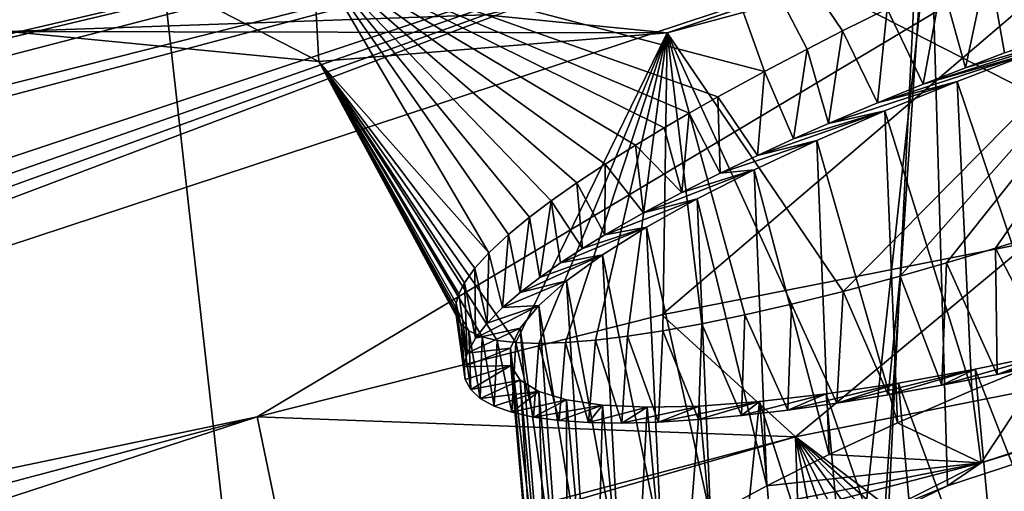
# Model space of a CAD drawing. Header units: metres. Extents: x -147 to 294, y -23 to 81.
# Tile 674 of 742: x 271.12 to 273.48, y 15.72 to 16.85. Entities that reach past the tile are written whole.
import ezdxf

# ---------------------------------------------------------------- set-up
doc = ezdxf.new("R2010")
doc.units = ezdxf.units.M
doc.layers.add('solid_AVA_153', color=7, linetype='CONTINUOUS')

msp = doc.modelspace()

# ---------------------------------------------------------------- linework, layer by layer
at = {"layer": 'solid_AVA_153'}
for points in [[(281.090759, 27.782938, 261.125031), (273.298553, 25.552353, 267.087738), (274.871796, 15.161433, 263.687531)], [(266.891571, 23.903015, 265.089081), (274.224762, 25.604277, 261.007599), (272.774292, 12.198071, 259.966278)], [(274.224762, 25.604277, 261.007599), (277.891327, 23.361124, 257.481934), (272.774292, 12.198071, 259.966278)], [(273.298553, 25.552353, 267.087738), (264.135406, 23.715706, 270.839142), (266.333405, 13.36541, 267.465149)], [(273.298553, 25.552353, 267.087738), (266.333405, 13.36541, 267.465149), (274.871796, 15.161433, 263.687531)], [(266.891571, 23.903015, 265.089081), (272.774292, 12.198071, 259.966278), (264.811951, 10.554572, 263.353302)], [(277.891327, 23.361124, 257.481934), (278.441376, 18.521315, 256.352936), (272.774292, 12.198071, 259.966278)], [(279.720917, 21.928774, 251.228699), (280.540039, 15.652699, 249.314453), (273.078705, 13.137282, 256.572449)], [(273.409088, 19.768438, 257.52124), (279.720917, 21.928774, 251.228699), (273.078705, 13.137282, 256.572449)], [(271.658966, 19.918604, 200.573853), (271.919098, 19.606718, 202.001099), (266.74881, 15.80755, 211.145309)], [(268.536896, 17.506159, 206.297119), (271.658966, 19.918604, 200.573853), (266.74881, 15.80755, 211.145309)], [(265.986633, 15.130359, 260.915985), (265.468903, 17.93273, 261.726685), (273.409088, 19.768438, 257.52124)], [(265.986633, 15.130359, 260.915985), (273.409088, 19.768438, 257.52124), (266.506744, 12.33373, 260.103302)], [(273.409088, 19.768438, 257.52124), (273.078705, 13.137282, 256.572449), (266.506744, 12.33373, 260.103302)], [(271.370239, 17.790236, 260.555847), (278.752289, 14.018857, 254.084824), (278.115143, 19.724819, 255.404922)], [(271.919098, 19.606718, 202.001099), (272.727692, 17.443401, 211.381897), (266.74881, 15.80755, 211.145309)], [(271.871033, 19.302099, 212.678299), (265.138733, 17.255241, 211.53215), (265.542816, 16.670513, 214.68692)], [(272.050751, 19.240324, 213.203354), (271.871033, 19.302099, 212.678299), (265.542816, 16.670513, 214.68692)], [(272.050751, 19.240324, 213.203354), (265.542816, 16.670513, 214.68692), (266.145447, 16.895418, 214.601013)], [(278.876862, 18.668497, 255.926727), (279.563599, 14.16639, 254.693085), (272.774292, 12.198071, 259.966278)], [(278.441376, 18.521315, 256.352936), (278.876862, 18.668497, 255.926727), (272.774292, 12.198071, 259.966278)], [(273.544922, 13.863421, 230.357513), (272.878723, 13.733622, 229.978165), (289.65274, 18.639772, 233.339783)], [(282.818573, 16.893269, 229.662628), (289.65274, 18.639772, 233.339783), (272.878723, 13.733622, 229.978165)], [(263.065216, 17.799726, 263.356964), (263.443573, 16.189936, 263.776947), (271.370239, 17.790236, 260.555847)], [(263.443573, 16.189936, 263.776947), (272.008606, 12.084081, 259.237183), (271.370239, 17.790236, 260.555847)], [(271.370239, 17.790236, 260.555847), (272.008606, 12.084081, 259.237183), (278.752289, 14.018857, 254.084824)], [(271.823517, 17.013138, 221.522736), (272.907227, 16.728718, 220.493088), (272.624329, 17.521086, 220.361496)], [(272.624329, 17.521086, 220.361496), (272.907227, 16.728718, 220.493088), (273.009949, 16.78285, 220.418839)], [(272.624329, 17.521086, 220.361496), (273.009949, 16.78285, 220.418839), (273.094788, 16.826223, 220.365143)], [(272.624329, 17.521086, 220.361496), (273.094788, 16.826223, 220.365143), (273.201843, 16.879417, 220.306046)], [(273.031616, 17.270573, 212.47966), (266.74881, 15.80755, 211.145309), (272.727692, 17.443401, 211.381897)], [(274.750275, 16.193239, 219.666672), (273.302673, 17.257452, 212.879593), (273.875397, 17.312033, 213.387314)], [(259.65921, 13.635347, 212.898453), (260.476685, 14.01355, 212.091537), (273.302673, 17.257452, 212.879593)], [(266.779327, 15.085541, 214.240662), (259.65921, 13.635347, 212.898453), (273.302673, 17.257452, 212.879593)], [(260.476685, 14.01355, 212.091537), (260.762604, 14.354494, 210.951874), (273.031616, 17.270573, 212.47966)], [(260.476685, 14.01355, 212.091537), (273.031616, 17.270573, 212.47966), (273.302673, 17.257452, 212.879593)], [(273.031616, 17.270573, 212.47966), (260.762604, 14.354494, 210.951874), (266.74881, 15.80755, 211.145309)], [(272.236633, 16.865303, 224.849045), (266.658081, 14.847252, 227.559128), (273.963989, 17.257992, 225.502701)], [(271.689331, 15.899196, 229.469254), (273.963989, 17.257992, 225.502701), (266.658081, 14.847252, 227.559128)], [(267.499268, 15.223573, 214.482391), (266.779327, 15.085541, 214.240662), (273.302673, 17.257452, 212.879593)], [(268.087646, 15.287403, 214.906326), (267.499268, 15.223573, 214.482391), (273.302673, 17.257452, 212.879593)], [(268.087646, 15.287403, 214.906326), (273.302673, 17.257452, 212.879593), (273.196381, 15.672371, 219.910126)], [(271.689331, 15.899196, 229.469254), (272.660736, 16.144567, 229.669067), (273.963989, 17.257992, 225.502701)], [(272.673889, 16.821842, 224.271866), (272.236633, 16.865303, 224.849045), (273.963989, 17.257992, 225.502701)], [(272.660736, 16.144567, 229.669067), (273.543274, 16.318047, 230.172745), (273.963989, 17.257992, 225.502701)], [(272.673889, 16.821842, 224.271866), (273.963989, 17.257992, 225.502701), (274.03302, 17.27808, 225.506653)], [(274.08313, 17.200523, 224.889908), (272.673889, 16.821842, 224.271866), (274.03302, 17.27808, 225.506653)], [(273.346741, 15.733479, 219.831436), (273.196381, 15.672371, 219.910126), (273.302673, 17.257452, 212.879593)], [(274.750275, 16.193239, 219.666672), (273.346741, 15.733479, 219.831436), (273.302673, 17.257452, 212.879593)], [(274.08313, 17.200523, 224.889908), (273.09613, 16.200743, 223.909821), (272.673889, 16.821842, 224.271866)], [(274.08313, 17.200523, 224.889908), (273.233307, 16.23757, 224.006821), (273.09613, 16.200743, 223.909821)], [(274.08313, 17.200523, 224.889908), (273.344513, 16.26927, 224.075302), (273.233307, 16.23757, 224.006821)], [(274.08313, 17.200523, 224.889908), (273.462433, 16.304457, 224.138885), (273.344513, 16.26927, 224.075302)], [(274.08313, 17.200523, 224.889908), (273.586517, 16.343084, 224.196503), (273.462433, 16.304457, 224.138885)], [(271.837433, 16.752581, 222.991684), (271.016144, 17.17527, 221.385391), (271.093323, 16.824816, 223.29686)], [(271.837433, 16.752581, 222.991684), (271.823517, 17.013138, 221.522736), (271.016144, 17.17527, 221.385391)], [(273.576385, 17.054251, 220.163147), (273.444489, 16.994507, 220.20314), (273.596283, 16.814585, 220.11496)], [(283.217804, 16.997828, 244.783676), (279.956238, 16.527115, 241.055832), (269.504486, 13.548743, 241.740295)], [(275.268921, 14.801267, 243.838715), (283.217804, 16.997828, 244.783676), (269.504486, 13.548743, 241.740295)], [(271.823517, 17.013138, 221.522736), (272.245941, 16.293156, 221.480362), (272.292755, 16.337152, 221.337402)], [(271.837433, 16.752581, 222.991684), (272.245941, 16.293156, 221.480362), (271.823517, 17.013138, 221.522736)], [(271.823517, 17.013138, 221.522736), (272.292755, 16.337152, 221.337402), (272.343201, 16.378908, 221.214005)], [(271.823517, 17.013138, 221.522736), (272.343201, 16.378908, 221.214005), (272.395844, 16.418402, 221.105804)], [(271.823517, 17.013138, 221.522736), (272.395844, 16.418402, 221.105804), (272.456848, 16.461401, 220.99826)], [(271.823517, 17.013138, 221.522736), (272.456848, 16.461401, 220.99826), (272.524933, 16.506626, 220.894531)], [(271.823517, 17.013138, 221.522736), (272.524933, 16.506626, 220.894531), (272.597717, 16.552191, 220.797867)], [(271.823517, 17.013138, 221.522736), (272.597717, 16.552191, 220.797867), (272.666962, 16.593725, 220.716537)], [(271.823517, 17.013138, 221.522736), (272.666962, 16.593725, 220.716537), (272.726624, 16.628653, 220.653366)], [(271.823517, 17.013138, 221.522736), (272.726624, 16.628653, 220.653366), (272.795532, 16.667734, 220.587173)], [(271.823517, 17.013138, 221.522736), (272.795532, 16.667734, 220.587173), (272.907227, 16.728718, 220.493088)], [(273.444489, 16.994507, 220.20314), (273.333466, 16.942749, 220.245255), (273.390381, 16.737921, 220.185806)], [(273.444489, 16.994507, 220.20314), (273.390381, 16.737921, 220.185806), (273.483765, 16.773314, 220.150467)], [(273.444489, 16.994507, 220.20314), (273.483765, 16.773314, 220.150467), (273.596283, 16.814585, 220.11496)], [(273.016815, 15.333342, 235.511581), (277.198181, 16.433029, 236.277924), (278.344086, 16.962282, 235.135483)], [(273.578888, 15.53789, 235.204681), (273.016815, 15.333342, 235.511581), (278.344086, 16.962282, 235.135483)], [(273.333466, 16.942749, 220.245255), (273.201843, 16.879417, 220.306046), (273.288879, 16.698189, 220.230682)], [(273.333466, 16.942749, 220.245255), (273.288879, 16.698189, 220.230682), (273.390381, 16.737921, 220.185806)], [(282.818573, 16.893269, 229.662628), (272.878723, 13.733622, 229.978165), (272.508698, 13.643874, 229.8815)], [(282.818573, 16.893269, 229.662628), (272.508698, 13.643874, 229.8815), (282.049591, 16.639668, 229.630905)], [(273.201843, 16.879417, 220.306046), (273.094788, 16.826223, 220.365143), (273.179047, 16.65361, 220.28743)], [(273.201843, 16.879417, 220.306046), (273.179047, 16.65361, 220.28743), (273.288879, 16.698189, 220.230682)], [(272.236633, 16.865303, 224.849045), (271.093323, 16.824816, 223.29686), (266.658081, 14.847252, 227.559128)], [(272.673889, 16.821842, 224.271866), (271.093323, 16.824816, 223.29686), (272.236633, 16.865303, 224.849045)], [(273.288879, 16.698189, 220.230682), (273.552094, 16.774178, 220.246796), (273.740631, 16.841898, 220.194641)], [(273.390381, 16.737921, 220.185806), (273.288879, 16.698189, 220.230682), (273.740631, 16.841898, 220.194641)], [(273.483765, 16.773314, 220.150467), (273.390381, 16.737921, 220.185806), (273.740631, 16.841898, 220.194641)], [(272.673889, 16.821842, 224.271866), (271.837433, 16.752581, 222.991684), (271.093323, 16.824816, 223.29686)], [(272.673889, 16.821842, 224.271866), (272.310669, 16.07781, 222.851242), (271.837433, 16.752581, 222.991684)], [(272.673889, 16.821842, 224.271866), (272.365784, 16.07596, 222.986069), (272.310669, 16.07781, 222.851242)], [(272.673889, 16.821842, 224.271866), (272.430145, 16.077923, 223.119263), (272.365784, 16.07596, 222.986069)], [(272.673889, 16.821842, 224.271866), (272.501526, 16.083645, 223.246246), (272.430145, 16.077923, 223.119263)], [(272.673889, 16.821842, 224.271866), (272.578857, 16.092922, 223.36615), (272.501526, 16.083645, 223.246246)], [(272.673889, 16.821842, 224.271866), (272.663391, 16.105856, 223.481491), (272.578857, 16.092922, 223.36615)], [(272.673889, 16.821842, 224.271866), (272.757233, 16.122864, 223.594482), (272.663391, 16.105856, 223.481491)], [(272.673889, 16.821842, 224.271866), (273.09613, 16.200743, 223.909821), (272.972504, 16.169886, 223.808823)], [(272.673889, 16.821842, 224.271866), (272.972504, 16.169886, 223.808823), (272.860352, 16.144161, 223.704025)], [(272.673889, 16.821842, 224.271866), (272.860352, 16.144161, 223.704025), (272.757233, 16.122864, 223.594482)], [(273.094788, 16.826223, 220.365143), (273.009949, 16.78285, 220.418839), (273.060913, 16.603607, 220.359009)], [(273.094788, 16.826223, 220.365143), (273.060913, 16.603607, 220.359009), (273.179047, 16.65361, 220.28743)], [(273.009949, 16.78285, 220.418839), (272.907227, 16.728718, 220.493088), (272.97757, 16.566883, 220.416962)], [(273.009949, 16.78285, 220.418839), (272.97757, 16.566883, 220.416962), (273.060913, 16.603607, 220.359009)], [(273.179047, 16.65361, 220.28743), (273.370026, 16.704699, 220.318192), (273.552094, 16.774178, 220.246796)], [(273.288879, 16.698189, 220.230682), (273.179047, 16.65361, 220.28743), (273.552094, 16.774178, 220.246796)], [(273.552094, 16.774178, 220.246796), (273.370026, 16.704699, 220.318192), (273.594055, 16.040583, 220.072662)], [(271.837433, 16.752581, 222.991684), (272.310669, 16.07781, 222.851242), (272.265839, 16.083178, 222.719284)], [(271.837433, 16.752581, 222.991684), (272.265839, 16.083178, 222.719284), (272.229675, 16.09199, 222.587936)], [(271.837433, 16.752581, 222.991684), (272.229675, 16.09199, 222.587936), (272.198151, 16.106091, 222.436462)], [(271.837433, 16.752581, 222.991684), (272.198151, 16.106091, 222.436462), (272.179169, 16.121939, 222.301575)], [(271.837433, 16.752581, 222.991684), (272.179169, 16.121939, 222.301575), (272.169525, 16.13813, 222.186447)], [(271.837433, 16.752581, 222.991684), (272.169525, 16.13813, 222.186447), (272.165985, 16.15489, 222.082855)], [(271.837433, 16.752581, 222.991684), (272.165985, 16.15489, 222.082855), (272.167145, 16.17255, 221.984879)], [(271.837433, 16.752581, 222.991684), (272.167145, 16.17255, 221.984879), (272.173615, 16.194651, 221.875458)], [(271.837433, 16.752581, 222.991684), (272.173615, 16.194651, 221.875458), (272.187164, 16.221443, 221.755936)], [(271.837433, 16.752581, 222.991684), (272.187164, 16.221443, 221.755936), (272.212372, 16.256437, 221.61441)], [(271.837433, 16.752581, 222.991684), (272.212372, 16.256437, 221.61441), (272.245941, 16.293156, 221.480362)], [(272.907227, 16.728718, 220.493088), (272.795532, 16.667734, 220.587173), (272.890808, 16.527216, 220.484634)], [(272.907227, 16.728718, 220.493088), (272.890808, 16.527216, 220.484634), (272.97757, 16.566883, 220.416962)], [(273.060913, 16.603607, 220.359009), (273.196198, 16.63402, 220.408615), (273.370026, 16.704699, 220.318192)], [(273.179047, 16.65361, 220.28743), (273.060913, 16.603607, 220.359009), (273.370026, 16.704699, 220.318192)], [(273.370026, 16.704699, 220.318192), (273.196198, 16.63402, 220.408615), (273.404968, 15.962905, 220.149979)], [(273.370026, 16.704699, 220.318192), (273.404968, 15.962905, 220.149979), (273.594055, 16.040583, 220.072662)], [(272.795532, 16.667734, 220.587173), (272.726624, 16.628653, 220.653366), (272.801208, 16.484449, 220.563782)], [(272.795532, 16.667734, 220.587173), (272.801208, 16.484449, 220.563782), (272.890808, 16.527216, 220.484634)], [(281.317505, 16.446836, 229.343796), (282.049591, 16.639668, 229.630905), (272.508698, 13.643874, 229.8815)], [(272.726624, 16.628653, 220.653366), (272.666962, 16.593725, 220.716537), (272.709534, 16.438473, 220.656174)], [(272.726624, 16.628653, 220.653366), (272.709534, 16.438473, 220.656174), (272.801208, 16.484449, 220.563782)], [(272.890808, 16.527216, 220.484634), (273.033508, 16.563238, 220.51709), (273.196198, 16.63402, 220.408615)], [(272.97757, 16.566883, 220.416962), (272.890808, 16.527216, 220.484634), (273.196198, 16.63402, 220.408615)], [(273.060913, 16.603607, 220.359009), (272.97757, 16.566883, 220.416962), (273.196198, 16.63402, 220.408615)], [(273.196198, 16.63402, 220.408615), (273.033508, 16.563238, 220.51709), (273.227264, 15.885319, 220.246887)], [(273.196198, 16.63402, 220.408615), (273.227264, 15.885319, 220.246887), (273.404968, 15.962905, 220.149979)], [(272.666962, 16.593725, 220.716537), (272.597717, 16.552191, 220.797867), (272.709534, 16.438473, 220.656174)], [(272.597717, 16.552191, 220.797867), (272.524933, 16.506626, 220.894531), (272.616882, 16.389204, 220.763855)], [(272.597717, 16.552191, 220.797867), (272.616882, 16.389204, 220.763855), (272.709534, 16.438473, 220.656174)], [(272.801208, 16.484449, 220.563782), (272.882996, 16.492744, 220.643112), (273.033508, 16.563238, 220.51709)], [(272.890808, 16.527216, 220.484634), (272.801208, 16.484449, 220.563782), (273.033508, 16.563238, 220.51709)], [(273.033508, 16.563238, 220.51709), (272.882996, 16.492744, 220.643112), (273.062897, 15.808653, 220.362213)], [(273.033508, 16.563238, 220.51709), (273.062897, 15.808653, 220.362213), (273.227264, 15.885319, 220.246887)], [(279.956238, 16.527115, 241.055832), (269.275726, 13.664266, 240.335007), (269.504486, 13.548743, 241.740295)], [(279.956238, 16.527115, 241.055832), (278.875153, 16.238827, 240.806366), (269.275726, 13.664266, 240.335007)], [(272.524933, 16.506626, 220.894531), (272.456848, 16.461401, 220.99826), (272.524628, 16.336636, 220.889114)], [(272.524933, 16.506626, 220.894531), (272.524628, 16.336636, 220.889114), (272.616882, 16.389204, 220.763855)], [(272.616882, 16.389204, 220.763855), (272.745911, 16.423031, 220.786087), (272.882996, 16.492744, 220.643112)], [(272.709534, 16.438473, 220.656174), (272.616882, 16.389204, 220.763855), (272.882996, 16.492744, 220.643112)], [(272.801208, 16.484449, 220.563782), (272.709534, 16.438473, 220.656174), (272.882996, 16.492744, 220.643112)], [(272.882996, 16.492744, 220.643112), (272.745911, 16.423031, 220.786087), (272.912872, 15.733562, 220.494812)], [(272.882996, 16.492744, 220.643112), (272.912872, 15.733562, 220.494812), (273.062897, 15.808653, 220.362213)], [(272.456848, 16.461401, 220.99826), (272.395844, 16.418402, 221.105804), (272.470551, 16.303623, 220.973785)], [(272.456848, 16.461401, 220.99826), (272.470551, 16.303623, 220.973785), (272.524628, 16.336636, 220.889114)], [(272.373932, 14.698357, 238.669312), (276.842438, 16.138836, 237.502762), (277.198181, 16.433029, 236.277924)], [(273.016815, 15.333342, 235.511581), (272.373932, 14.698357, 238.669312), (277.198181, 16.433029, 236.277924)], [(281.317505, 16.446836, 229.343796), (272.508698, 13.643874, 229.8815), (273.00708, 14.880861, 223.646408)], [(280.721924, 16.337952, 228.851135), (281.317505, 16.446836, 229.343796), (273.00708, 14.880861, 223.646408)], [(272.395844, 16.418402, 221.105804), (272.343201, 16.378908, 221.214005), (272.368073, 16.234455, 221.168076)], [(272.395844, 16.418402, 221.105804), (272.368073, 16.234455, 221.168076), (272.418091, 16.26956, 221.066391)], [(272.395844, 16.418402, 221.105804), (272.418091, 16.26956, 221.066391), (272.470551, 16.303623, 220.973785)], [(272.524628, 16.336636, 220.889114), (272.623962, 16.354816, 220.944962), (272.745911, 16.423031, 220.786087)], [(272.616882, 16.389204, 220.763855), (272.524628, 16.336636, 220.889114), (272.745911, 16.423031, 220.786087)], [(272.745911, 16.423031, 220.786087), (272.623962, 16.354816, 220.944962), (272.778107, 15.660533, 220.643707)], [(272.745911, 16.423031, 220.786087), (272.778107, 15.660533, 220.643707), (272.912872, 15.733562, 220.494812)], [(272.343201, 16.378908, 221.214005), (272.292755, 16.337152, 221.337402), (272.321106, 16.198463, 221.279022)], [(272.343201, 16.378908, 221.214005), (272.321106, 16.198463, 221.279022), (272.368073, 16.234455, 221.168076)], [(272.292755, 16.337152, 221.337402), (272.245941, 16.293156, 221.480362), (272.278992, 16.161804, 221.400909)], [(272.292755, 16.337152, 221.337402), (272.278992, 16.161804, 221.400909), (272.321106, 16.198463, 221.279022)], [(272.418091, 16.26956, 221.066391), (272.518829, 16.288897, 221.118347), (272.623962, 16.354816, 220.944962)], [(272.470551, 16.303623, 220.973785), (272.418091, 16.26956, 221.066391), (272.623962, 16.354816, 220.944962)], [(272.524628, 16.336636, 220.889114), (272.470551, 16.303623, 220.973785), (272.623962, 16.354816, 220.944962)], [(272.623962, 16.354816, 220.944962), (272.518829, 16.288897, 221.118347), (272.660095, 15.590289, 220.807312)], [(272.623962, 16.354816, 220.944962), (272.660095, 15.590289, 220.807312), (272.778107, 15.660533, 220.643707)], [(280.721924, 16.337952, 228.851135), (273.00708, 14.880861, 223.646408), (274.129028, 15.109506, 224.203247)], [(273.462433, 16.304457, 224.138885), (273.586517, 16.343084, 224.196503), (273.603821, 16.030827, 224.107742)], [(272.9823, 15.851544, 230.455078), (273.543274, 16.318047, 230.172745), (272.660736, 16.144567, 229.669067)], [(272.9823, 15.851544, 230.455078), (273.93869, 16.04192, 231.365921), (273.543274, 16.318047, 230.172745)], [(272.245941, 16.293156, 221.480362), (272.212372, 16.256437, 221.61441), (272.242004, 16.124668, 221.533234)], [(272.245941, 16.293156, 221.480362), (272.242004, 16.124668, 221.533234), (272.278992, 16.161804, 221.400909)], [(272.321106, 16.198463, 221.279022), (272.432007, 16.225906, 221.305298), (272.518829, 16.288897, 221.118347)], [(272.368073, 16.234455, 221.168076), (272.321106, 16.198463, 221.279022), (272.518829, 16.288897, 221.118347)], [(272.418091, 16.26956, 221.066391), (272.368073, 16.234455, 221.168076), (272.518829, 16.288897, 221.118347)], [(272.518829, 16.288897, 221.118347), (272.432007, 16.225906, 221.305298), (272.560455, 15.523848, 220.983215)], [(272.518829, 16.288897, 221.118347), (272.560455, 15.523848, 220.983215), (272.660095, 15.590289, 220.807312)], [(273.344513, 16.26927, 224.075302), (273.462433, 16.304457, 224.138885), (273.466431, 16.001461, 224.045944)], [(273.462433, 16.304457, 224.138885), (273.603821, 16.030827, 224.107742), (273.466431, 16.001461, 224.045944)], [(273.233307, 16.23757, 224.006821), (273.344513, 16.26927, 224.075302), (273.33316, 15.975147, 223.974991)], [(273.344513, 16.26927, 224.075302), (273.466431, 16.001461, 224.045944), (273.33316, 15.975147, 223.974991)], [(272.212372, 16.256437, 221.61441), (272.187164, 16.221443, 221.755936), (272.213837, 16.088272, 221.675369)], [(272.212372, 16.256437, 221.61441), (272.213837, 16.088272, 221.675369), (272.242004, 16.124668, 221.533234)], [(278.843903, 16.231472, 240.792999), (268.982117, 13.663308, 239.763), (269.275726, 13.664266, 240.335007)], [(278.843903, 16.231472, 240.792999), (277.873596, 16.039656, 240.143845), (268.982117, 13.663308, 239.763)], [(278.875153, 16.238827, 240.806366), (278.843903, 16.231472, 240.792999), (269.275726, 13.664266, 240.335007)], [(272.187164, 16.221443, 221.755936), (272.173615, 16.194651, 221.875458), (272.194122, 16.052526, 221.827301)], [(272.187164, 16.221443, 221.755936), (272.194122, 16.052526, 221.827301), (272.213837, 16.088272, 221.675369)], [(272.278992, 16.161804, 221.400909), (272.365448, 16.166794, 221.503891), (272.432007, 16.225906, 221.305298)], [(272.321106, 16.198463, 221.279022), (272.278992, 16.161804, 221.400909), (272.432007, 16.225906, 221.305298)], [(272.432007, 16.225906, 221.305298), (272.365448, 16.166794, 221.503891), (272.480377, 15.462013, 221.169128)], [(272.432007, 16.225906, 221.305298), (272.480377, 15.462013, 221.169128), (272.560455, 15.523848, 220.983215)], [(273.09613, 16.200743, 223.909821), (273.233307, 16.23757, 224.006821), (273.204681, 15.952022, 223.895218)], [(273.233307, 16.23757, 224.006821), (273.33316, 15.975147, 223.974991), (273.204681, 15.952022, 223.895218)], [(272.173615, 16.194651, 221.875458), (272.167145, 16.17255, 221.984879), (272.194122, 16.052526, 221.827301)], [(272.972504, 16.169886, 223.808823), (273.09613, 16.200743, 223.909821), (273.081177, 15.932096, 223.806778)], [(273.09613, 16.200743, 223.909821), (273.204681, 15.952022, 223.895218), (273.081177, 15.932096, 223.806778)], [(273.42749, 15.788753, 220.000351), (273.346741, 15.733479, 219.831436), (274.750275, 16.193239, 219.666672)], [(273.42749, 15.788753, 220.000351), (274.750275, 16.193239, 219.666672), (274.707214, 16.209234, 219.85817)], [(273.594055, 16.040583, 220.072662), (273.42749, 15.788753, 220.000351), (274.707214, 16.209234, 219.85817)], [(263.443573, 16.189936, 263.776947), (264.058167, 10.478482, 262.470093), (272.008606, 12.084081, 259.237183)], [(272.167145, 16.17255, 221.984879), (272.165985, 16.15489, 222.082855), (272.185883, 16.019535, 221.982849)], [(272.167145, 16.17255, 221.984879), (272.185883, 16.019535, 221.982849), (272.194122, 16.052526, 221.827301)], [(272.860352, 16.144161, 223.704025), (272.972504, 16.169886, 223.808823), (272.963959, 15.915619, 223.710495)], [(272.972504, 16.169886, 223.808823), (273.081177, 15.932096, 223.806778), (272.963959, 15.915619, 223.710495)], [(272.165985, 16.15489, 222.082855), (272.189087, 15.989236, 222.142365), (272.185883, 16.019535, 221.982849)], [(272.165985, 16.15489, 222.082855), (272.169525, 16.13813, 222.186447), (272.189087, 15.989236, 222.142365)], [(272.213837, 16.088272, 221.675369), (272.320709, 16.11274, 221.710464), (272.365448, 16.166794, 221.503891)], [(272.242004, 16.124668, 221.533234), (272.213837, 16.088272, 221.675369), (272.365448, 16.166794, 221.503891)], [(272.278992, 16.161804, 221.400909), (272.242004, 16.124668, 221.533234), (272.365448, 16.166794, 221.503891)], [(272.365448, 16.166794, 221.503891), (272.320709, 16.11274, 221.710464), (272.420441, 15.405219, 221.363693)], [(272.365448, 16.166794, 221.503891), (272.420441, 15.405219, 221.363693), (272.480377, 15.462013, 221.169128)], [(272.9823, 15.851544, 230.455078), (272.660736, 16.144567, 229.669067), (271.689331, 15.899196, 229.469254)], [(272.169525, 16.13813, 222.186447), (272.179169, 16.121939, 222.301575), (272.189087, 15.989236, 222.142365)], [(272.179169, 16.121939, 222.301575), (272.202271, 15.964802, 222.287338), (272.189087, 15.989236, 222.142365)], [(272.179169, 16.121939, 222.301575), (272.198151, 16.106091, 222.436462), (272.202271, 15.964802, 222.287338)], [(272.373932, 14.698357, 238.669312), (277.062561, 15.983365, 238.936356), (276.842438, 16.138836, 237.502762)], [(272.663391, 16.105856, 223.481491), (272.757233, 16.122864, 223.594482), (272.749054, 15.892998, 223.49527)], [(272.757233, 16.122864, 223.594482), (272.852753, 15.902533, 223.606171), (272.749054, 15.892998, 223.49527)], [(272.757233, 16.122864, 223.594482), (272.860352, 16.144161, 223.704025), (272.852753, 15.902533, 223.606171)], [(272.860352, 16.144161, 223.704025), (272.963959, 15.915619, 223.710495), (272.852753, 15.902533, 223.606171)], [(272.194122, 16.052526, 221.827301), (272.298218, 16.064381, 221.922379), (272.320709, 16.11274, 221.710464)], [(272.213837, 16.088272, 221.675369), (272.194122, 16.052526, 221.827301), (272.320709, 16.11274, 221.710464)], [(272.198151, 16.106091, 222.436462), (272.225372, 15.943486, 222.431717), (272.202271, 15.964802, 222.287338)], [(272.198151, 16.106091, 222.436462), (272.229675, 16.09199, 222.587936), (272.225372, 15.943486, 222.431717)], [(272.320709, 16.11274, 221.710464), (272.298218, 16.064381, 221.922379), (272.380981, 15.35388, 221.565277)], [(272.320709, 16.11274, 221.710464), (272.380981, 15.35388, 221.565277), (272.420441, 15.405219, 221.363693)], [(272.578857, 16.092922, 223.36615), (272.663391, 16.105856, 223.481491), (272.652893, 15.887041, 223.377716)], [(272.663391, 16.105856, 223.481491), (272.749054, 15.892998, 223.49527), (272.652893, 15.887041, 223.377716)], [(273.466431, 16.001461, 224.045944), (273.808075, 16.099876, 224.065765), (273.607208, 16.053713, 223.991638)], [(273.466431, 16.001461, 224.045944), (273.603821, 16.030827, 224.107742), (273.808075, 16.099876, 224.065765)], [(272.229675, 16.09199, 222.587936), (272.25824, 15.92531, 222.575043), (272.225372, 15.943486, 222.431717)], [(272.229675, 16.09199, 222.587936), (272.265839, 16.083178, 222.719284), (272.25824, 15.92531, 222.575043)], [(272.265839, 16.083178, 222.719284), (272.300812, 15.910399, 222.71669), (272.25824, 15.92531, 222.575043)], [(272.265839, 16.083178, 222.719284), (272.310669, 16.07781, 222.851242), (272.300812, 15.910399, 222.71669)], [(272.310669, 16.07781, 222.851242), (272.353027, 15.898753, 222.856506), (272.300812, 15.910399, 222.71669)], [(272.310669, 16.07781, 222.851242), (272.365784, 16.07596, 222.986069), (272.353027, 15.898753, 222.856506)], [(272.365784, 16.07596, 222.986069), (272.41449, 15.890576, 222.992844), (272.353027, 15.898753, 222.856506)], [(272.365784, 16.07596, 222.986069), (272.430145, 16.077923, 223.119263), (272.41449, 15.890576, 222.992844)], [(272.430145, 16.077923, 223.119263), (272.485352, 15.885836, 223.126083), (272.41449, 15.890576, 222.992844)], [(272.430145, 16.077923, 223.119263), (272.501526, 16.083645, 223.246246), (272.485352, 15.885836, 223.126083)], [(272.501526, 16.083645, 223.246246), (272.564789, 15.884642, 223.25444), (272.485352, 15.885836, 223.126083)], [(272.501526, 16.083645, 223.246246), (272.578857, 16.092922, 223.36615), (272.564789, 15.884642, 223.25444)], [(272.578857, 16.092922, 223.36615), (272.652893, 15.887041, 223.377716), (272.564789, 15.884642, 223.25444)], [(272.185883, 16.019535, 221.982849), (272.298431, 16.022369, 222.136963), (272.298218, 16.064381, 221.922379)], [(272.194122, 16.052526, 221.827301), (272.185883, 16.019535, 221.982849), (272.298218, 16.064381, 221.922379)], [(272.298218, 16.064381, 221.922379), (272.362335, 15.30854, 221.771729), (272.380981, 15.35388, 221.565277)], [(272.298218, 16.064381, 221.922379), (272.298431, 16.022369, 222.136963), (272.362335, 15.30854, 221.771729)], [(273.33316, 15.975147, 223.974991), (273.607208, 16.053713, 223.991638), (273.413391, 16.013811, 223.896652)], [(273.33316, 15.975147, 223.974991), (273.466431, 16.001461, 224.045944), (273.607208, 16.053713, 223.991638)], [(273.413391, 16.013811, 223.896652), (273.607208, 16.053713, 223.991638), (273.673767, 15.349043, 223.835251)], [(277.873596, 16.039656, 240.143845), (277.608368, 16.003956, 239.858734), (268.982117, 13.663308, 239.763)], [(273.749786, 15.26866, 231.385971), (273.93869, 16.04192, 231.365921), (272.9823, 15.851544, 230.455078)], [(273.594055, 16.040583, 220.072662), (273.404968, 15.962905, 220.149979), (273.42749, 15.788753, 220.000351)], [(277.608368, 16.003956, 239.858734), (277.375946, 15.982915, 239.543121), (268.982117, 13.663308, 239.763)], [(272.185883, 16.019535, 221.982849), (272.189087, 15.989236, 222.142365), (272.298431, 16.022369, 222.136963)], [(272.189087, 15.989236, 222.142365), (272.202271, 15.964802, 222.287338), (272.298431, 16.022369, 222.136963)], [(272.202271, 15.964802, 222.287338), (272.321289, 15.9875, 222.350067), (272.298431, 16.022369, 222.136963)], [(272.298431, 16.022369, 222.136963), (272.36496, 15.269816, 221.980408), (272.362335, 15.30854, 221.771729)], [(272.298431, 16.022369, 222.136963), (272.321289, 15.9875, 222.350067), (272.36496, 15.269816, 221.980408)], [(273.081177, 15.932096, 223.806778), (273.413391, 16.013811, 223.896652), (273.228973, 15.980712, 223.78157)], [(273.081177, 15.932096, 223.806778), (273.204681, 15.952022, 223.895218), (273.413391, 16.013811, 223.896652)], [(273.204681, 15.952022, 223.895218), (273.33316, 15.975147, 223.974991), (273.413391, 16.013811, 223.896652)], [(273.228973, 15.980712, 223.78157), (273.413391, 16.013811, 223.896652), (273.47879, 15.303299, 223.737778)], [(273.413391, 16.013811, 223.896652), (273.673767, 15.349043, 223.835251), (273.47879, 15.303299, 223.737778)], [(277.375946, 15.982915, 239.543121), (277.309631, 15.979411, 239.437088), (268.982117, 13.663308, 239.763)], [(277.309631, 15.979411, 239.437088), (277.247192, 15.977468, 239.328568), (268.982117, 13.663308, 239.763)], [(272.202271, 15.964802, 222.287338), (272.225372, 15.943486, 222.431717), (272.321289, 15.9875, 222.350067)], [(272.225372, 15.943486, 222.431717), (272.365997, 15.960034, 222.559006), (272.321289, 15.9875, 222.350067)], [(272.321289, 15.9875, 222.350067), (272.388977, 15.238122, 222.189117), (272.36496, 15.269816, 221.980408)], [(272.321289, 15.9875, 222.350067), (272.365997, 15.960034, 222.559006), (272.388977, 15.238122, 222.189117)], [(272.373932, 14.698357, 238.669312), (272.637634, 14.716315, 239.043045), (277.062561, 15.983365, 238.936356)], [(277.148224, 15.977819, 239.135757), (277.062561, 15.983365, 238.936356), (272.637634, 14.716315, 239.043045)], [(272.963959, 15.915619, 223.710495), (273.228973, 15.980712, 223.78157), (273.055908, 15.954725, 223.647827)], [(272.963959, 15.915619, 223.710495), (273.081177, 15.932096, 223.806778), (273.228973, 15.980712, 223.78157)], [(273.055908, 15.954725, 223.647827), (273.228973, 15.980712, 223.78157), (273.293701, 15.264628, 223.620239)], [(273.228973, 15.980712, 223.78157), (273.47879, 15.303299, 223.737778), (273.293701, 15.264628, 223.620239)], [(277.247192, 15.977468, 239.328568), (272.637634, 14.716315, 239.043045), (268.982117, 13.663308, 239.763)], [(272.225372, 15.943486, 222.431717), (272.25824, 15.92531, 222.575043), (272.365997, 15.960034, 222.559006)], [(272.25824, 15.92531, 222.575043), (272.300812, 15.910399, 222.71669), (272.365997, 15.960034, 222.559006)], [(272.300812, 15.910399, 222.71669), (272.432007, 15.939941, 222.763062), (272.365997, 15.960034, 222.559006)], [(272.365997, 15.960034, 222.559006), (272.434357, 15.213724, 222.39653), (272.388977, 15.238122, 222.189117)], [(272.365997, 15.960034, 222.559006), (272.432007, 15.939941, 222.763062), (272.434357, 15.213724, 222.39653)], [(277.148224, 15.977819, 239.135757), (272.637634, 14.716315, 239.043045), (277.247192, 15.977468, 239.328568)], [(273.404968, 15.962905, 220.149979), (273.227264, 15.885319, 220.246887), (273.42749, 15.788753, 220.000351)], [(272.300812, 15.910399, 222.71669), (272.353027, 15.898753, 222.856506), (272.432007, 15.939941, 222.763062)], [(272.353027, 15.898753, 222.856506), (272.518921, 15.927307, 222.961288), (272.432007, 15.939941, 222.763062)], [(272.432007, 15.939941, 222.763062), (272.501038, 15.196948, 222.600723), (272.434357, 15.213724, 222.39653)], [(272.432007, 15.939941, 222.763062), (272.518921, 15.927307, 222.961288), (272.501038, 15.196948, 222.600723)], [(272.652893, 15.887041, 223.377716), (272.895996, 15.93608, 223.496887), (272.751862, 15.925197, 223.330612)], [(272.652893, 15.887041, 223.377716), (272.749054, 15.892998, 223.49527), (272.895996, 15.93608, 223.496887)], [(272.749054, 15.892998, 223.49527), (272.852753, 15.902533, 223.606171), (272.895996, 15.93608, 223.496887)], [(272.751862, 15.925197, 223.330612), (272.895996, 15.93608, 223.496887), (272.818665, 15.194435, 223.165787)], [(272.895996, 15.93608, 223.496887), (272.961273, 15.209851, 223.332031), (272.818665, 15.194435, 223.165787)], [(272.852753, 15.902533, 223.606171), (273.055908, 15.954725, 223.647827), (272.895996, 15.93608, 223.496887)], [(272.852753, 15.902533, 223.606171), (272.963959, 15.915619, 223.710495), (273.055908, 15.954725, 223.647827)], [(272.895996, 15.93608, 223.496887), (273.055908, 15.954725, 223.647827), (273.120544, 15.23336, 223.48436)], [(272.895996, 15.93608, 223.496887), (273.120544, 15.23336, 223.48436), (272.961273, 15.209851, 223.332031)], [(273.055908, 15.954725, 223.647827), (273.293701, 15.264628, 223.620239), (273.120544, 15.23336, 223.48436)], [(272.353027, 15.898753, 222.856506), (272.41449, 15.890576, 222.992844), (272.518921, 15.927307, 222.961288)], [(272.41449, 15.890576, 222.992844), (272.485352, 15.885836, 223.126083), (272.518921, 15.927307, 222.961288)], [(272.485352, 15.885836, 223.126083), (272.625885, 15.922327, 223.151382), (272.518921, 15.927307, 222.961288)], [(272.485352, 15.885836, 223.126083), (272.564789, 15.884642, 223.25444), (272.625885, 15.922327, 223.151382)], [(272.518921, 15.927307, 222.961288), (272.588196, 15.188039, 222.798859), (272.501038, 15.196948, 222.600723)], [(272.518921, 15.927307, 222.961288), (272.625885, 15.922327, 223.151382), (272.588196, 15.188039, 222.798859)], [(272.564789, 15.884642, 223.25444), (272.751862, 15.925197, 223.330612), (272.625885, 15.922327, 223.151382)], [(272.564789, 15.884642, 223.25444), (272.652893, 15.887041, 223.377716), (272.751862, 15.925197, 223.330612)], [(272.625885, 15.922327, 223.151382), (272.694336, 15.187185, 222.987732), (272.588196, 15.188039, 222.798859)], [(272.625885, 15.922327, 223.151382), (272.751862, 15.925197, 223.330612), (272.694336, 15.187185, 222.987732)], [(272.751862, 15.925197, 223.330612), (272.818665, 15.194435, 223.165787), (272.694336, 15.187185, 222.987732)], [(271.689331, 15.899196, 229.469254), (266.658081, 14.847252, 227.559128), (266.032928, 14.396688, 229.339203)], [(269.918365, 15.322394, 229.974686), (271.689331, 15.899196, 229.469254), (266.032928, 14.396688, 229.339203)], [(271.766266, 15.5295, 230.1035), (271.689331, 15.899196, 229.469254), (269.918365, 15.322394, 229.974686)], [(272.9823, 15.851544, 230.455078), (271.689331, 15.899196, 229.469254), (271.766266, 15.5295, 230.1035)], [(273.227264, 15.885319, 220.246887), (273.062897, 15.808653, 220.362213), (273.42749, 15.788753, 220.000351)], [(272.9823, 15.851544, 230.455078), (271.766266, 15.5295, 230.1035), (271.77301, 15.502215, 230.124374)], [(273.006989, 15.085279, 230.629196), (272.9823, 15.851544, 230.455078), (271.77301, 15.502215, 230.124374)], [(273.663757, 15.25274, 231.255783), (273.749786, 15.26866, 231.385971), (272.9823, 15.851544, 230.455078)], [(273.566223, 15.232289, 231.127441), (273.663757, 15.25274, 231.255783), (272.9823, 15.851544, 230.455078)], [(273.455261, 15.206624, 231.000504), (273.566223, 15.232289, 231.127441), (272.9823, 15.851544, 230.455078)], [(273.328125, 15.174685, 230.875031), (273.455261, 15.206624, 231.000504), (272.9823, 15.851544, 230.455078)], [(273.229736, 15.148388, 230.789993), (273.328125, 15.174685, 230.875031), (272.9823, 15.851544, 230.455078)], [(273.122894, 15.118661, 230.70784), (273.229736, 15.148388, 230.789993), (272.9823, 15.851544, 230.455078)], [(273.006989, 15.085279, 230.629196), (273.122894, 15.118661, 230.70784), (272.9823, 15.851544, 230.455078)], [(273.062897, 15.808653, 220.362213), (272.912872, 15.733562, 220.494812), (273.42749, 15.788753, 220.000351)], [(273.42749, 15.788753, 220.000351), (272.505249, 15.324454, 220.882355), (273.346741, 15.733479, 219.831436)], [(272.660095, 15.590289, 220.807312), (272.505249, 15.324454, 220.882355), (273.42749, 15.788753, 220.000351)], [(272.778107, 15.660533, 220.643707), (272.660095, 15.590289, 220.807312), (273.42749, 15.788753, 220.000351)], [(272.912872, 15.733562, 220.494812), (272.778107, 15.660533, 220.643707), (273.42749, 15.788753, 220.000351)], [(272.505249, 15.324454, 220.882355), (273.196381, 15.672371, 219.910126), (273.346741, 15.733479, 219.831436)]]:
    msp.add_3dface(points, dxfattribs=at)

doc.saveas('drawing.dxf')
